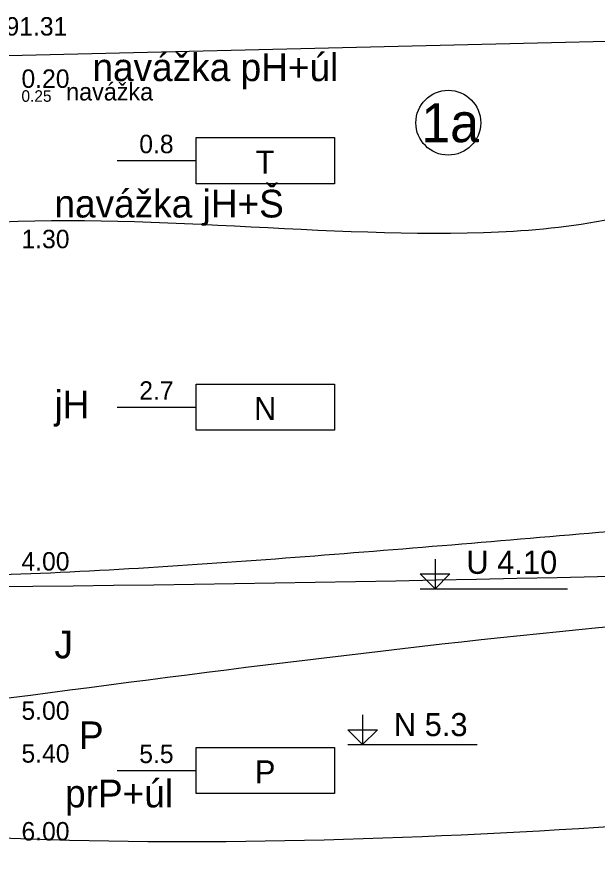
# Model space of a CAD drawing. Extents: x 3042 to 4120, y 576 to 2694.
# Drawn here: x 3408.77 to 3431.14, y 1582.51 to 1614.93 of the extents above; entities that cross this region are included whole.
import ezdxf

# ---------------------------------------------------------------- set-up
doc = ezdxf.new("R2010")
doc.units = 0
for name, color, linetype in [('11', 7, 'Continuous'), ('17', 7, 'Continuous'), ('52', 7, 'Continuous'), ('61', 7, 'Continuous'), ('62', 7, 'Continuous'), ('HPV', 7, 'Continuous'), ('rozhraní', 7, 'Continuous')]:
    doc.layers.add(name, color=color, linetype=linetype)

msp = doc.modelspace()

# ---------------------------------------------------------------- linework, layer by layer
at = {"layer": '11'}
msp.add_lwpolyline([(3376.602, 1613.588), (3406.282, 1613.388), (3454.612, 1614.538)], dxfattribs=at)
at = {"layer": '61'}
for p, q in [((3424.316, 1592.888), (3429.988, 1592.888)), ((3421.522, 1586.888), (3426.517, 1586.888))]:
    msp.add_line(p, q, dxfattribs=at)
for points in [[(3424.887, 1594.031), (3424.887, 1592.888), (3424.316, 1593.46), (3425.459, 1593.46), (3424.887, 1592.888)], [(3422.093, 1588.031), (3422.093, 1586.888), (3421.522, 1587.46), (3422.665, 1587.46), (3422.093, 1586.888)]]:
    msp.add_lwpolyline(points, dxfattribs=at)
at = {"layer": '62'}
for p, q in [((3412.632, 1609.388), (3415.68, 1609.388)), ((3412.632, 1599.888), (3415.68, 1599.888)), ((3412.632, 1585.888), (3415.68, 1585.888))]:
    msp.add_line(p, q, dxfattribs=at)
for points in [[(3421.014, 1608.499), (3415.68, 1608.499), (3415.68, 1610.277), (3421.014, 1610.277), (3421.014, 1608.499)], [(3421.014, 1598.999), (3415.68, 1598.999), (3415.68, 1600.777), (3421.014, 1600.777), (3421.014, 1598.999)], [(3421.014, 1584.999), (3415.68, 1584.999), (3415.68, 1586.777), (3421.014, 1586.777), (3421.014, 1584.999)]]:
    msp.add_lwpolyline(points, dxfattribs=at)
at = {"layer": 'HPV'}
msp.add_spline([(3258.558, 1595.438), (3265.132, 1595.438), (3304.222, 1591.874), (3343.272, 1592.467), (3406.282, 1592.961), (3505.772, 1594.985), (3516.554, 1594.985)], degree=3, dxfattribs=at)
at = {"layer": 'rozhraní'}
msp.add_circle((3425.398, 1610.848), 1.25, dxfattribs=at)
for points in [[(3436.991, 1614.18), (3434.712, 1610.538), (3432.768, 1607.51), (3431.406, 1607.08), (3426.757, 1606.609), (3406.282, 1606.888), (3376.882, 1599.691), (3343.272, 1599.888), (3304.222, 1599.038), (3297.763, 1599.038)], [(3343.149, 1592.908), (3343.272, 1592.888), (3351.552, 1592.438), (3359.888, 1593.128), (3368.248, 1594.122), (3372.427, 1594.472), (3376.599, 1594.586), (3384.02, 1594.321), (3391.441, 1593.85), (3398.862, 1593.447), (3406.282, 1593.388), (3418.367, 1594.021), (3430.442, 1595.004), (3442.519, 1595.967), (3454.612, 1596.538), (3467.4, 1596.805), (3480.19, 1597.046), (3505.772, 1597.288), (3515.471, 1597.288)], [(3514.887, 1589.833), (3505.845, 1589.635), (3454.612, 1592.538), (3406.282, 1588.388), (3376.599, 1586.586), (3364.06, 1589.145), (3356.751, 1592.851)], [(3388.049, 1585.144), (3406.282, 1583.388), (3454.612, 1585.538), (3505.772, 1587.788), (3517.156, 1587.788)]]:
    msp.add_spline(points, degree=3, dxfattribs=at)

# ---------------------------------------------------------------- texts
at = {"layer": '17'}
msp.add_text('191.31', height=0.7112, dxfattribs=at).set_placement((3407.806, 1614.206))
at = {"layer": '52'}
for s, height, p in [('navážka pH+úl', 1.0668, (3411.683, 1612.451)), ('0.20', 0.7112, (3408.949, 1612.19)), ('navážka', 0.6731, (3410.67, 1611.705)), ('0.25', 0.4445, (3408.949, 1611.654)), ('navážka jH+Š', 1.0668, (3410.219, 1607.196)), ('1.30', 0.7112, (3408.949, 1606.011)), ('jH', 1.0668, (3410.219, 1599.46)), ('4.00', 0.7112, (3408.949, 1593.591)), ('J', 1.067, (3410.219, 1590.21)), ('5.00', 0.7112, (3408.949, 1587.841)), ('P', 1.067, (3411.162, 1586.71)), ('5.40', 0.7112, (3408.949, 1586.19)), ('prP+úl', 1.0668, (3410.629, 1584.467)), ('6.00', 0.7112, (3408.949, 1583.19))]:
    msp.add_text(s, height=height, dxfattribs=at).set_placement(p)
at = {"layer": '61'}
for s, p in [('U 4.10', (3426.094, 1593.464)), ('N 5.3', (3423.3, 1587.212))]:
    msp.add_text(s, height=0.889, dxfattribs=at).set_placement(p)
at = {"layer": '62'}
for s, height, p in [('0.8', 0.7112, (3413.489, 1609.673)), ('T', 0.889, (3417.976, 1608.887)), ('2.7', 0.7112, (3413.489, 1600.173)), ('N', 0.889, (3417.913, 1599.387)), ('5.5', 0.7112, (3413.489, 1586.173)), ('P', 0.889, (3417.945, 1585.387))]:
    msp.add_text(s, height=height, dxfattribs=at).set_placement(p)
at = {"layer": 'rozhraní'}
msp.add_text('1a', height=1.5, dxfattribs=at).set_placement((3424.355, 1610.098))

doc.saveas('drawing.dxf')
